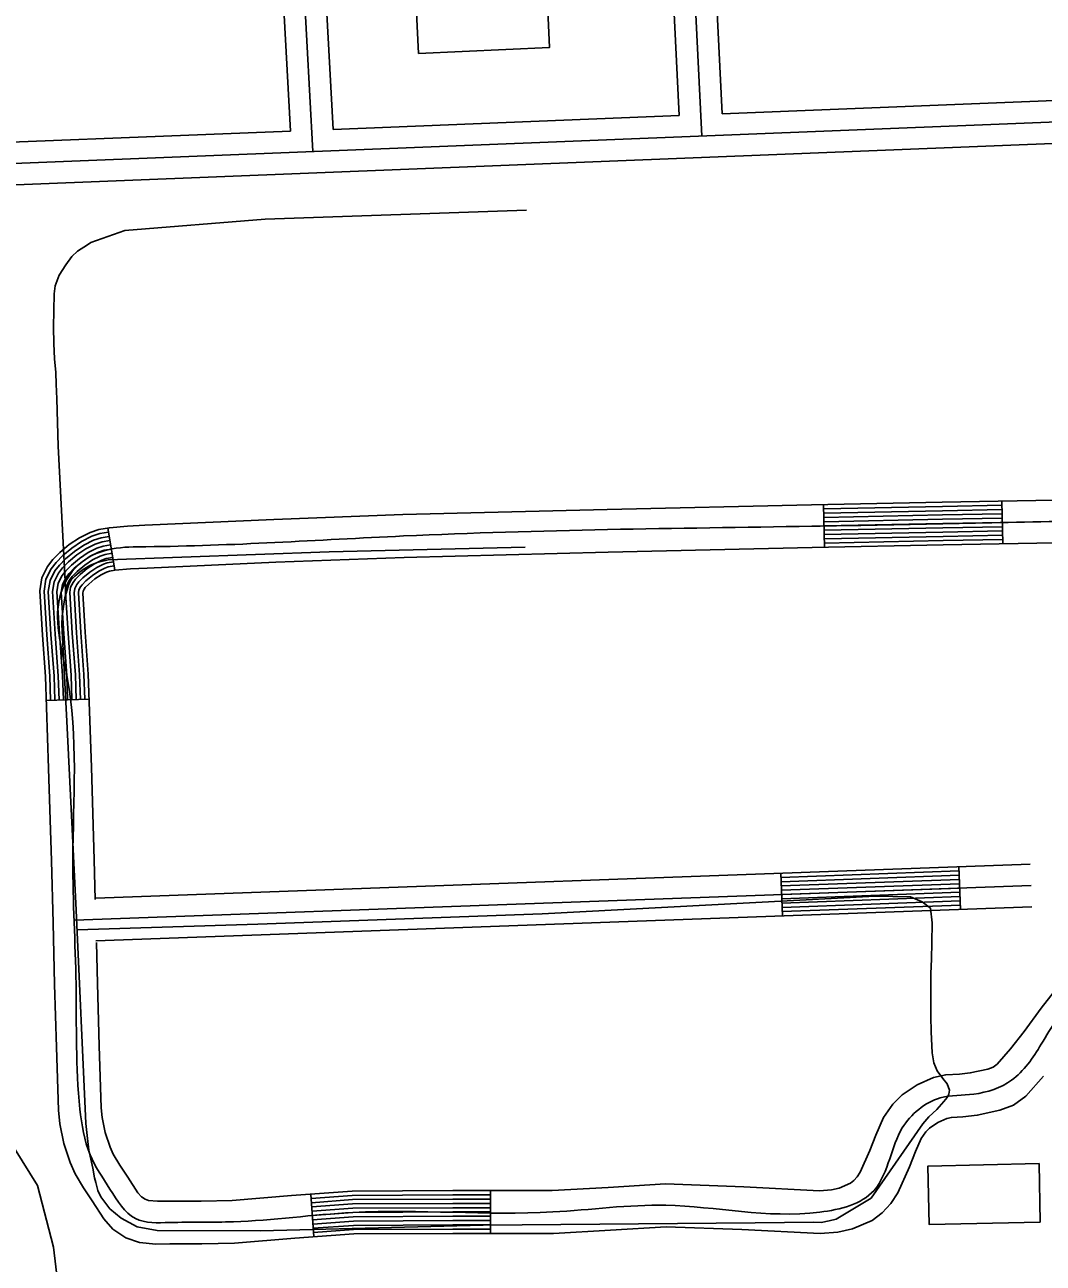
# Model space of a CAD drawing. Extents: x 3313442 to 3351311, y 721974 to 747360.
# Drawn here: x 3324841 to 3325555, y 737916 to 738784 of the extents above; entities that cross this region are included whole.
import ezdxf

# ---------------------------------------------------------------- set-up
doc = ezdxf.new("R2010")
doc.units = 0
for name, color, linetype in [('V-BLDG-OTLN', 7, 'Continuous'), ('V-DTCH-CNTR', 7, 'Continuous'), ('V-ROAD-CNTR', 7, 'Continuous'), ('V-SITE-VEGE', 7, 'Continuous')]:
    doc.layers.add(name, color=color, linetype=linetype)

msp = doc.modelspace()

# ---------------------------------------------------------------- linework, layer by layer
at = {"layer": 'V-BLDG-OTLN'}
for points in [[(3325117.09, 738763.81), (3325112.72, 738855.1), (3325113.27, 738855.12), (3325112.78, 738865.46), (3325190.34, 738869.18), (3325190.67, 738862.3), (3325197.96, 738862.64), (3325196.82, 738886.39), (3325255.3, 738889.19), (3325257.99, 738833.2), (3325205.99, 738830.7), (3325208.99, 738768.21)], [(3325553, 737944.83), (3325475.11, 737943.11), (3325474.2, 737984.2), (3325552.09, 737985.91)]]:
    msp.add_lwpolyline(points, close=True, dxfattribs=at)
at = {"layer": 'V-DTCH-CNTR'}
for points in [[(3324869.77, 738384.93), (3324864.33, 738488.62), (3324863.59, 738521.81), (3324863.06, 738532.26), (3324862.89, 738540.42), (3324861.82, 738549.89), (3324861.29, 738560.66), (3324861.08, 738572.2), (3324861.63, 738595.5), (3324862.34, 738601.06), (3324865.22, 738608.49), (3324869.72, 738615.71), (3324874.03, 738621.52), (3324877.91, 738625.37), (3324880.62, 738627.02), (3324884.19, 738629.34), (3324887.33, 738631.55), (3324911.1, 738639.92), (3325009.55, 738647.88), (3325192.72, 738654.08)], [(3324900.77, 737954.29), (3324894.27, 737962.62), (3324892.27, 737966.95), (3324890.81, 737972.71), (3324890.02, 737975.97), (3324888.65, 737982.6), (3324888.19, 737984.88), (3324886.03, 737995.2), (3324884.98, 738003.58), (3324883.8, 738014.02), (3324877.13, 738163.54), (3324870.77, 738291.19), (3324867.07, 738363.66), (3324867.35, 738369.54), (3324868.36, 738378.04), (3324869.08, 738382.51), (3324871.62, 738391.35), (3324873.54, 738395.07), (3324876.02, 738397.6), (3324879.16, 738400.24), (3324881.97, 738402.22), (3324886.73, 738405.1), (3324891.73, 738407.1), (3324899.54, 738409.13), (3325054.31, 738414.65), (3325191.89, 738417.83)], [(3324900.77, 737954.29), (3324908.56, 737947.61), (3324919.93, 737941.62), (3324933.89, 737939.02), (3325006.4, 737938.69), (3325162.48, 737942.69), (3325353.2, 737944.28), (3325394.13, 737944.86), (3325399.25, 737944.69), (3325405.01, 737945.83), (3325409.79, 737946.96), (3325434.37, 737961.66), (3325461.14, 738000), (3325470.71, 738013.7), (3325474.91, 738018.74), (3325480.52, 738023.91), (3325485.37, 738029.51), (3325487.74, 738032.25), (3325488.92, 738034.65), (3325489.33, 738037.27), (3325487.77, 738041.72), (3325484.68, 738045.61), (3325480.72, 738050.91), (3325478.38, 738056.55), (3325477.12, 738063.62), (3325476.45, 738078.2), (3325476.13, 738088.97), (3325476.21, 738104.22), (3325476.3, 738118.81), (3325476.75, 738129.37), (3325476.87, 738140.69), (3325477.18, 738154.63), (3325476.11, 738164.86), (3325470.19, 738169.37), (3325461.99, 738172.89), (3325449.69, 738173.11), (3325437.17, 738173.33), (3325203.76, 738160.9), (3325004.38, 738153.68), (3324877.75, 738149.7)]]:
    msp.add_lwpolyline(points, dxfattribs=at)
at = {"layer": 'V-ROAD-CNTR'}
for p, q in [((3325401.71, 738417.79), (3325401.1, 738447.78)), ((3325526.67, 738420.27), (3325526.1, 738450.27)), ((3324904.26, 738401.81), (3324899.16, 738431.37)), ((3324886.08, 738311.44), (3324856.1, 738310.42)), ((3325497.06, 738164.02), (3325495.97, 738194)), ((3325372.14, 738159.47), (3325371.05, 738189.45)), ((3325041.52, 737964.48), (3325043.71, 737934.56)), ((3325167.54, 737966.99), (3325167.54, 737936.99))]:
    msp.add_line(p, q, dxfattribs=at)
for points in [[(3324737.23, 739244.12), (3325280.39, 739262.17), (3325298.04, 739248.36), (3325305.39, 739219.64), (3325329.86, 738721.59)], [(3324737.73, 739229.13), (3325275.44, 739246.99), (3325284.78, 739239.69), (3325290.48, 739217.39), (3325315.61, 738706.01)], [(3325043.08, 738695.14), (3325013.46, 739238.29)], [(3325029.27, 739223.81), (3325270.49, 739231.82), (3325271.51, 739231.02), (3325275.57, 739215.15), (3325299.88, 738720.4)], [(3325027.27, 738709.52), (3324999.28, 739222.81)], [(3325057.25, 738710.72), (3325029.27, 739223.81)], [(3325778.74, 738739.51), (3325329.86, 738721.59)], [(3325793.71, 738725.09), (3323837.2, 738647.02)], [(3325299.88, 738720.4), (3325057.25, 738710.72)], [(3325778.68, 738709.48), (3324306.76, 738650.75)], [(3325027.27, 738709.52), (3324742.31, 738698.15)], [(3325576.09, 738451.21), (3325484.3, 738449.47), (3325392.5, 738447.61), (3325249.36, 738444.4), (3325106.14, 738440.75), (3325015.67, 738437.36), (3324925.24, 738433.24), (3324913.1, 738432.56), (3324900.35, 738431.57), (3324893.02, 738430.31), (3324886.98, 738428.31), (3324879.31, 738424.52), (3324872.21, 738419.69), (3324865.56, 738414.18), (3324860.74, 738409.26), (3324857.05, 738404.44), (3324852.98, 738396.35), (3324851.49, 738387.22), (3324853.4, 738356.27), (3324855.53, 738327.25), (3324857.72, 738262.75), (3324859.73, 738197.98), (3324860.84, 738154.69), (3324861.95, 738111.32), (3324863.23, 738067.46), (3324864.74, 738023.24), (3324865.55, 738013.81), (3324868.38, 738000.02), (3324872.86, 737986.56), (3324876.39, 737978.76), (3324882.22, 737968.79), (3324888.23, 737959.8), (3324896.34, 737947.26), (3324902.87, 737939.87), (3324911.98, 737933.76), (3324921.42, 737930.59), (3324932.89, 737929.47), (3324942.61, 737929.58), (3324965.11, 737929.56), (3324988.1, 737930.15), (3325030.36, 737933.58), (3325071.72, 737936.62), (3325141.21, 737937), (3325211.6, 737936.99), (3325251.71, 737939.16), (3325290.64, 737941.68), (3325343.8, 737939.6), (3325398.77, 737936.85), (3325411.13, 737937.89), (3325421.26, 737940.09), (3325435.01, 737946.07), (3325442.24, 737951.44), (3325448.23, 737957.81), (3325453.21, 737965.34), (3325461.25, 737983.54), (3325465.51, 737994.4), (3325469.45, 738003.57), (3325472.66, 738008.25), (3325475.29, 738010.82), (3325481.17, 738014.81), (3325487.52, 738017.61), (3325490.63, 738018.28), (3325498.75, 738018.66), (3325508.82, 738019.78), (3325524.7, 738023.33), (3325534.13, 738026.88), (3325542.93, 738033.12), (3325555.28, 738047.16)], [(3325526.16, 738447.27), (3325484.36, 738446.48), (3325401.17, 738444.78)], [(3325526.21, 738444.27), (3325484.42, 738443.48), (3325401.23, 738441.78)], [(3325526.27, 738441.27), (3325484.48, 738440.48), (3325401.29, 738438.78)], [(3325526.33, 738438.27), (3325484.54, 738437.48), (3325401.35, 738435.78)], [(3324899.67, 738428.41), (3324893.75, 738427.39), (3324888.12, 738425.53), (3324880.83, 738421.92), (3324874.01, 738417.29), (3324867.6, 738411.97), (3324863.01, 738407.29), (3324859.6, 738402.84), (3324855.87, 738395.41), (3324854.5, 738387.07), (3324856.39, 738356.47), (3324858.52, 738327.41), (3324859.1, 738310.53)], [(3325526.38, 738435.27), (3325484.6, 738434.48), (3325401.41, 738432.79)], [(3325526.44, 738432.27), (3325484.66, 738431.48), (3325401.47, 738429.79)], [(3325526.5, 738429.27), (3325484.72, 738428.48), (3325401.53, 738426.79)], [(3324900.18, 738425.46), (3324894.48, 738424.47), (3324889.26, 738422.75), (3324882.35, 738419.33), (3324875.81, 738414.88), (3324869.63, 738409.76), (3324865.28, 738405.32), (3324862.16, 738401.24), (3324858.76, 738394.48), (3324857.52, 738386.92), (3324859.39, 738356.67), (3324861.52, 738327.57), (3324862.09, 738310.63)], [(3324900.69, 738422.5), (3324895.21, 738421.55), (3324890.4, 738419.97), (3324883.86, 738416.73), (3324877.62, 738412.48), (3324871.66, 738407.55), (3324867.55, 738403.35), (3324864.71, 738399.64), (3324861.64, 738393.54), (3324860.53, 738386.77), (3324862.38, 738356.87), (3324864.51, 738327.73), (3324865.09, 738310.73)], [(3324901.2, 738419.54), (3324895.94, 738418.64), (3324891.54, 738417.18), (3324885.38, 738414.13), (3324879.42, 738410.08), (3324873.7, 738405.34), (3324869.82, 738401.38), (3324867.27, 738398.04), (3324864.53, 738392.6), (3324863.55, 738386.61), (3324865.37, 738357.07), (3324867.51, 738327.89), (3324868.09, 738310.83)], [(3325576.66, 738421.22), (3325484.89, 738419.48), (3325393.15, 738417.61), (3325250.07, 738414.4), (3325107.09, 738410.76), (3325016.92, 738407.39), (3324926.76, 738403.27), (3324915.09, 738402.62), (3324904.06, 738401.77), (3324900.31, 738401.12), (3324898.39, 738400.49), (3324894.48, 738398.55), (3324890.25, 738395.68), (3324885.9, 738392.07), (3324883.45, 738389.57), (3324882.59, 738388.45), (3324881.85, 738386.98), (3324881.64, 738385.7), (3324883.33, 738358.29), (3324885.49, 738328.86), (3324887.71, 738263.72), (3324889.71, 738198.83), (3324890.44, 738170.88)], [(3325526.55, 738426.27), (3325484.78, 738425.48), (3325401.59, 738423.79)], [(3325526.61, 738423.27), (3325484.83, 738422.48), (3325401.65, 738420.79)], [(3324901.71, 738416.59), (3324896.66, 738415.72), (3324892.68, 738414.4), (3324886.9, 738411.54), (3324881.23, 738407.68), (3324875.73, 738403.13), (3324872.09, 738399.42), (3324869.82, 738396.44), (3324867.42, 738391.66), (3324866.56, 738386.46), (3324868.37, 738357.28), (3324870.51, 738328.05), (3324871.09, 738310.93)], [(3324902.22, 738413.63), (3324897.39, 738412.8), (3324893.82, 738411.62), (3324888.41, 738408.94), (3324883.03, 738405.28), (3324877.76, 738400.92), (3324874.36, 738397.45), (3324872.37, 738394.85), (3324870.3, 738390.73), (3324869.58, 738386.31), (3324871.36, 738357.48), (3324873.5, 738328.21), (3324874.09, 738311.04)], [(3324902.73, 738410.67), (3324898.12, 738409.88), (3324894.97, 738408.84), (3324889.93, 738406.34), (3324884.84, 738402.88), (3324879.8, 738398.71), (3324876.64, 738395.48), (3324874.93, 738393.25), (3324873.19, 738389.79), (3324872.59, 738386.16), (3324874.35, 738357.68), (3324876.5, 738328.37), (3324877.09, 738311.14)], [(3324903.24, 738407.72), (3324898.85, 738406.96), (3324896.11, 738406.06), (3324891.45, 738403.75), (3324886.64, 738400.48), (3324881.83, 738396.5), (3324878.91, 738393.51), (3324877.48, 738391.65), (3324876.07, 738388.85), (3324875.61, 738386.01), (3324877.35, 738357.88), (3324879.5, 738328.53), (3324880.08, 738311.24)], [(3324903.75, 738404.76), (3324899.58, 738404.04), (3324897.25, 738403.27), (3324892.96, 738401.15), (3324888.44, 738398.08), (3324883.87, 738394.29), (3324881.18, 738391.54), (3324880.03, 738390.05), (3324878.96, 738387.91), (3324878.62, 738385.86), (3324880.34, 738358.08), (3324882.49, 738328.69), (3324883.08, 738311.34)], [(3325545.93, 738195.81), (3324890.95, 738171.97)], [(3325496.08, 738191), (3325371.16, 738186.45)], [(3325496.19, 738188), (3325371.27, 738183.45)], [(3325496.3, 738185), (3325371.38, 738180.45)], [(3325546.48, 738180.82), (3324875.8, 738156.41)], [(3325496.4, 738182), (3325371.49, 738177.46)], [(3325496.51, 738179.01), (3325371.6, 738174.46)], [(3325496.62, 738176.01), (3325371.71, 738171.46)], [(3325496.73, 738173.01), (3325371.82, 738168.46)], [(3325496.84, 738170.01), (3325371.92, 738165.46)], [(3325547.03, 738165.83), (3324890.93, 738141.95)], [(3325496.95, 738167.01), (3325372.03, 738162.47)], [(3324891.21, 738140.79), (3324891.94, 738112.14), (3324893.22, 738068.41), (3324894.69, 738025.03), (3324895.29, 738018.13), (3324897.41, 738007.8), (3324900.83, 737997.51), (3324903.07, 737992.56), (3324907.67, 737984.71), (3324913.3, 737976.28), (3324920.3, 737965.45), (3324922.79, 737962.64), (3324925.35, 737960.92), (3324927.74, 737960.12), (3324934.18, 737959.49), (3324942.46, 737959.58), (3324964.75, 737959.56), (3324986.5, 737960.12), (3325028.05, 737963.49), (3325070.54, 737966.61), (3325141.13, 737967), (3325210.79, 737966.99), (3325249.93, 737969.11), (3325290.25, 737971.72), (3325345.14, 737969.57), (3325398.26, 737966.91), (3325406.66, 737967.62), (3325412, 737968.78), (3325419.89, 737972.22), (3325422.22, 737973.94), (3325424.62, 737976.5), (3325426.79, 737979.78), (3325433.55, 737995.09), (3325437.76, 738005.8), (3325443.04, 738018.11), (3325449.59, 738027.65), (3325456.23, 738034.14), (3325466.58, 738041.17), (3325478.22, 738046.29), (3325486.73, 738048.13), (3325496.39, 738048.59), (3325503.88, 738049.42), (3325516.1, 738052.14), (3325519.93, 738053.59), (3325522.72, 738055.57), (3325532.13, 738066.27), (3325541.65, 738078.56), (3325553.61, 738094.73), (3325567.26, 738112.03)], [(3325041.74, 737961.49), (3325070.66, 737963.62), (3325141.14, 737964), (3325167.54, 737963.99)], [(3325041.96, 737958.5), (3325070.78, 737960.62), (3325141.14, 737961), (3325167.54, 737960.99)], [(3325042.18, 737955.51), (3325070.9, 737957.62), (3325141.15, 737958), (3325167.54, 737957.99)], [(3325042.4, 737952.52), (3325071.01, 737954.62), (3325141.16, 737955), (3325167.54, 737954.99)], [(3325042.62, 737949.52), (3325071.13, 737951.62), (3325141.17, 737952), (3325167.54, 737951.99)], [(3325042.84, 737946.53), (3325071.25, 737948.62), (3325141.18, 737949), (3325167.54, 737948.99)], [(3325043.05, 737943.54), (3325071.37, 737945.62), (3325141.18, 737946), (3325167.54, 737945.99)], [(3325043.27, 737940.55), (3325071.49, 737942.62), (3325141.19, 737943), (3325167.54, 737942.99)], [(3325043.49, 737937.56), (3325071.6, 737939.62), (3325141.2, 737940), (3325167.54, 737939.99)]]:
    msp.add_lwpolyline(points, dxfattribs=at)
msp.add_spline([(3325792.53, 738124.77), (3325773.08, 738121.33), (3325715.77, 738117.11), (3325655.9, 738116.68), (3325602.71, 738112.39), (3325578.12, 738101.57), (3325553.61, 738069.5), (3325532.83, 738044.35), (3325506.35, 738034.6), (3325482.87, 738031.95), (3325456.25, 738010.84), (3325447.4, 737989.32), (3325436.43, 737967.15), (3325398.51, 737951.88), (3325290.44, 737956.7), (3325211.2, 737951.99), (3325071.13, 737951.62), (3324987.3, 737945.13), (3324942.54, 737944.58), (3324918.67, 737947.34), (3324900.76, 737968.04), (3324886.84, 737992.04), (3324879.71, 738024.13), (3324876.94, 738111.73), (3324874.72, 738198.41), (3324870.51, 738328.05), (3324866.56, 738386.46), (3324881.23, 738407.68), (3324902.2, 738416.67), (3324926, 738418.26), (3325106.61, 738425.76), (3325392.83, 738432.61), (3325576.37, 738436.22)], degree=3, dxfattribs=at)
at = {"layer": 'V-SITE-VEGE'}
msp.add_lwpolyline([(3324824.29, 738011.89), (3324849.98, 737970.59), (3324861.27, 737927.4), (3324867.96, 737870.32)], dxfattribs=at)

doc.saveas('drawing.dxf')
